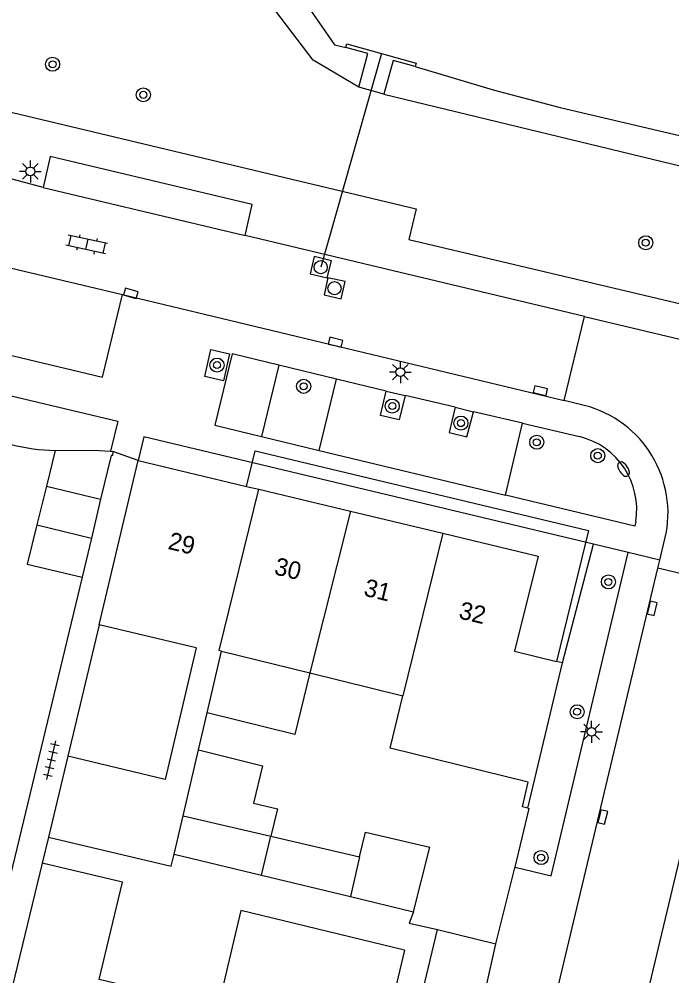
# Model space of a CAD drawing. Extents: x 124000 to 128010, y 398999 to 403000.
# Drawn here: x 127466.7 to 127503.9, y 400005.1 to 400059.5 of the extents above; entities that cross this region are included whole.
import ezdxf

# ---------------------------------------------------------------- set-up
doc = ezdxf.new("R2010")
doc.units = 0
for name, color, linetype in [('gg-afsc-erfafscheiding', 7, 'Continuous'), ('gg-afsc-hekwerk', 7, 'Continuous'), ('gg-afsc-muur', 7, 'Continuous'), ('gg-anno-huisnummerreeks BGT', 7, 'Continuous'), ('gg-bbg-bijgebouw', 7, 'Continuous'), ('gg-bbg-gedigitaliseerde bebouwing', 7, 'Continuous'), ('gg-bbg-gedigitaliseerde bijgebouw', 7, 'Continuous'), ('gg-bbg-hoofdgebouw', 7, 'Continuous'), ('gg-bbg-luifel en loopbrug', 7, 'Continuous'), ('gg-bbg-tussenscheiding', 7, 'Continuous'), ('gg-knt-verharding', 7, 'Continuous'), ('gg-knt-verharding nz', 7, 'Continuous'), ('gg-kntw-beschoeiing', 7, 'Continuous'), ('gg-kwrk-duiker nz buis', 7, 'Continuous'), ('gg-kwrk-uitstroombak niveau min 01', 7, 'Continuous'), ('gt-grn-groengrens', 7, 'Continuous'), ('gt-grn-weggrens', 7, 'Continuous'), ('gt-symb-boom', 7, 'Continuous'), ('gt-symb-brandkraan', 7, 'Continuous'), ('gt-symb-klinker verharding', 7, 'Continuous'), ('gt-symb-kolk', 7, 'Continuous'), ('gt-symb-lichtmast', 7, 'Continuous'), ('gt-symb-rioolschacht', 7, 'Continuous'), ('gt-symb-tegel verharding', 7, 'Continuous')]:
    doc.layers.add(name, color=color, linetype=linetype)

# ---------------------------------------------------------------- blocks, each defined once
blk = doc.blocks.new('gt0-BOOM')
at = {"layer": 'gt-symb-boom'}
for radius in [0.4, 0.2]:
    blk.add_circle((0, 0), radius, dxfattribs=at)
blk = doc.blocks.new('gt0-KOLK')
at = {"layer": 'gt-symb-kolk'}
blk.add_lwpolyline([(0, 0), (0.375, 0), (0.375, 0.4), (-0.375, 0.4), (-0.375, 0), (0, 0)], dxfattribs=at)
blk = doc.blocks.new('gt0-TEG1')
at = {"layer": 'gt-symb-tegel verharding'}
for p, q in [((-1.125, 0), (1.125, 0)), ((-0.9, -0.25), (-0.9, 0.25)), ((-0.45, -0.25), (-0.45, 0.25)), ((0, -0.25), (0, 0.25)), ((0.45, -0.25), (0.45, 0.25)), ((0.9, -0.25), (0.9, 0.25))]:
    blk.add_line(p, q, dxfattribs=at)
blk = doc.blocks.new('gt0-LMAST')
at = {"layer": 'gt-symb-lichtmast'}
for p, q in [((-0.005, 0.246), (-0.005, 0.621)), ((-0.182, 0.173), (-0.447, 0.438)), ((0.172, 0.173), (0.437, 0.438)), ((-0.255, -0.004), (-0.63, -0.004)), ((-0.182, -0.181), (-0.447, -0.446)), ((-0.005, -0.254), (-0.005, -0.629)), ((0.437, -0.446), (0.172, -0.181)), ((0.245, -0.004), (0.62, -0.004))]:
    blk.add_line(p, q, dxfattribs=at)
blk.add_circle((-0.005, -0.004), 0.25, dxfattribs=at)
blk = doc.blocks.new('gt0-RS')
at = {"layer": 'gt-symb-rioolschacht'}
blk.add_lwpolyline([(-0.5, -0.5), (0.5, -0.5), (0.5, 0.5), (-0.5, 0.5)], close=True, dxfattribs=at)
blk.add_circle((0, 0), 0.375, dxfattribs=at)
blk = doc.blocks.new('gt0-KL1')
at = {"layer": 'gt-symb-klinker verharding'}
for p, q in [((-1.15, 0.3), (1.15, 0.3)), ((-1, -0.3), (-1, 0.3)), ((-0.5, 0.3), (-0.5, 0.45)), ((0, -0.3), (0, 0.3)), ((0.5, 0.3), (0.5, 0.45)), ((1, -0.3), (1, 0.3)), ((-1.15, -0.3), (1.15, -0.3)), ((-0.5, -0.45), (-0.5, -0.3)), ((0.5, -0.45), (0.5, -0.3))]:
    blk.add_line(p, q, dxfattribs=at)
blk = doc.blocks.new('gt0-BR')
at = {"layer": 'gt-symb-brandkraan'}
for centre, radius, start, end in [((-0.244, 0), 0.206, 107.5669, 252.4331), ((0.599, -2.664), 3, 106.892, 107.5669), ((0, -0.691), 0.938, 73.108, 106.892), ((-0.599, -2.664), 3, 72.4331, 73.108), ((0.244, 0), 0.206, 287.567, 72.4331), ((0.599, 2.664), 3, 252.4331, 253.108), ((0, 0.691), 0.938, 253.108, 286.8921), ((-0.599, 2.664), 3, 286.8921, 287.567)]:
    blk.add_arc(centre, radius, start, end, dxfattribs=at)

msp = doc.modelspace()

# ---------------------------------------------------------------- linework, layer by layer
at = {"layer": 'gg-afsc-erfafscheiding'}
for p, q in [((127470.317, 400027.755), (127465.867, 400009.256)), ((127471.286, 400025.06), (127469.501, 400017.57)), ((127468.406, 400012.979), (127468.049, 400011.491))]:
    msp.add_line(p, q, dxfattribs=at)
at = {"layer": 'gg-afsc-hekwerk'}
msp.add_line((127493.881, 400006.903), (127494.939, 400011.144), dxfattribs=at)
msp.add_lwpolyline([(127489.186, 400008.725), (127488.933, 400008.072), (127490.557, 400007.711)], dxfattribs=at)
at = {"layer": 'gg-afsc-muur'}
for p, q in [((127494.967, 400011.263), (127495.763, 400014.604)), ((127495.691, 400014.621), (127495.763, 400014.604)), ((127494.939, 400011.144), (127494.967, 400011.263))]:
    msp.add_line(p, q, dxfattribs=at)
msp.add_arc((127469.121, 400046.754), 11.789, 243.7954, 268.3868, dxfattribs=at)
at = {"layer": 'gg-bbg-bijgebouw'}
for p, q in [((127471.935, 400034.927), (127472.062, 400034.918)), ((127471.377, 400032.199), (127470.85, 400029.991)), ((127470.85, 400029.991), (127470.317, 400027.755)), ((127475.56, 400011.996), (127480.532, 400010.802)), ((127489.186, 400008.725), (127490.119, 400012.405)), ((127480.532, 400010.802), (127485.596, 400009.587)), ((127485.596, 400009.587), (127489.186, 400008.725))]:
    msp.add_line(p, q, dxfattribs=at)
for points in [[(127468.789, 400034.969), (127470.998, 400034.99), (127471.935, 400034.927)], [(127472.062, 400034.918), (127472.048, 400034.686), (127471.971, 400034.692), (127471.377, 400032.199)]]:
    msp.add_lwpolyline(points, dxfattribs=at)
at = {"layer": 'gg-bbg-gedigitaliseerde bebouwing'}
for points in [[(127468.049, 400011.491), (127466.35, 400004.51), (127466.932, 400004.366)], [(127488.669, 400006.534), (127479.36, 400008.8), (127478.04, 400003.26), (127471.3, 400004.87), (127472.62, 400010.409), (127468.049, 400011.491)]]:
    msp.add_lwpolyline(points, dxfattribs=at)
at = {"layer": 'gg-bbg-gedigitaliseerde bijgebouw'}
for p, q in [((127468.789, 400034.969), (127468.289, 400032.937)), ((127468.289, 400032.937), (127467.746, 400030.733)), ((127476.071, 400014.184), (127481.063, 400013.019)), ((127481.063, 400013.019), (127486.119, 400011.844))]:
    msp.add_line(p, q, dxfattribs=at)
for points in [[(127467.746, 400030.733), (127467.196, 400028.499), (127470.317, 400027.755)], [(127486.119, 400011.844), (127486.446, 400013.255), (127490.119, 400012.405)]]:
    msp.add_lwpolyline(points, dxfattribs=at)
at = {"layer": 'gg-bbg-hoofdgebouw'}
for p, q in [((127471.286, 400025.06), (127473.514, 400034.398)), ((127473.514, 400034.398), (127479.681, 400032.927)), ((127479.681, 400032.927), (127480.372, 400032.762)), ((127480.372, 400032.762), (127485.606, 400031.513)), ((127485.606, 400031.513), (127490.85, 400030.261)), ((127476.822, 400023.739), (127471.286, 400025.06)), ((127477.439, 400020.042), (127478.261, 400023.561)), ((127478.261, 400023.561), (127483.29, 400022.323)), ((127495.691, 400014.621), (127497.662, 400022.889)), ((127497.662, 400022.889), (127497.322, 400022.973)), ((127483.29, 400022.323), (127488.586, 400021.02)), ((127476.947, 400017.933), (127477.439, 400020.042)), ((127476.071, 400014.184), (127476.947, 400017.933)), ((127469.501, 400017.57), (127468.406, 400012.979)), ((127468.406, 400012.979), (127475.396, 400011.312)), ((127475.396, 400011.312), (127475.56, 400011.996)), ((127488.669, 400006.534), (127487.201, 400000.38))]:
    msp.add_line(p, q, dxfattribs=at)
for points in [[(127490.85, 400030.261), (127496.274, 400028.967), (127494.943, 400023.558), (127497.322, 400022.973)], [(127476.822, 400023.739), (127475.045, 400016.248), (127469.501, 400017.57)], [(127495.691, 400014.621), (127495.38, 400014.695), (127495.716, 400016.108), (127487.853, 400018.043), (127488.586, 400021.02)]]:
    msp.add_lwpolyline(points, dxfattribs=at)
at = {"layer": 'gg-bbg-luifel en loopbrug'}
for points in [[(127479.681, 400032.927), (127480.165, 400034.954), (127499.152, 400030.41), (127497.322, 400022.973)], [(127483.29, 400022.323), (127482.426, 400018.814), (127477.439, 400020.042)], [(127476.947, 400017.933), (127480.599, 400017.034), (127480.078, 400014.914), (127481.447, 400014.577), (127481.063, 400013.019)]]:
    msp.add_lwpolyline(points, dxfattribs=at)
at = {"layer": 'gg-bbg-tussenscheiding'}
for p, q in [((127468.289, 400032.937), (127471.377, 400032.199)), ((127485.606, 400031.513), (127483.29, 400022.323)), ((127467.746, 400030.733), (127470.85, 400029.991)), ((127490.85, 400030.261), (127488.586, 400021.02)), ((127475.56, 400011.996), (127476.071, 400014.184)), ((127480.532, 400010.802), (127481.063, 400013.019)), ((127486.119, 400011.844), (127485.596, 400009.587))]:
    msp.add_line(p, q, dxfattribs=at)
msp.add_lwpolyline([(127478.261, 400023.561), (127478.115, 400023.597), (127480.372, 400032.762)], dxfattribs=at)
at = {"layer": 'gg-knt-verharding'}
for p, q in [((127468.1, 400049.944), (127466.338, 400050.409)), ((127498.914, 400042.593), (127479.595, 400047.202)), ((127472.616, 400043.843), (127497.762, 400037.825)), ((127497.762, 400037.825), (127498.914, 400042.593)), ((127481.517, 400039.829), (127480.526, 400035.772)), ((127484.801, 400039.027), (127481.517, 400039.829)), ((127483.81, 400034.97), (127484.801, 400039.027)), ((127487.636, 400038.355), (127488.719, 400038.099)), ((127491.554, 400037.427), (127492.608, 400037.166)), ((127494.424, 400032.434), (127495.393, 400036.517)), ((127495.393, 400036.517), (127498.643, 400035.759)), ((127480.526, 400035.772), (127483.81, 400034.97)), ((127473.514, 400034.398), (127472.062, 400034.918)), ((127501.409, 400029.169), (127499.426, 400029.642)), ((127485.85, 399956.067), (127503.101, 400028.276)), ((127508.015, 400027.103), (127503.101, 400028.276)), ((127477.743, 399954.257), (127490.557, 400007.711)), ((127490.557, 400007.711), (127493.881, 400006.903))]:
    msp.add_line(p, q, dxfattribs=at)
for points in [[(127460.458, 400055.607), (127489.341, 400048.725), (127488.92, 400046.981), (127506.562, 400042.808)], [(127479.595, 400047.202), (127479.993, 400048.965), (127468.505, 400051.694), (127468.1, 400049.944)], [(127459.146, 400042.078), (127471.476, 400039.147), (127472.616, 400043.843)], [(127478.368, 400038.937), (127477.304, 400039.179), (127477.655, 400040.72), (127478.719, 400040.478), (127478.368, 400038.937)], [(127463.787, 400036.235), (127464.346, 400038.543), (127472.362, 400036.632), (127471.935, 400034.927)], [(127488.719, 400038.099), (127488.372, 400036.711), (127487.304, 400036.966), (127487.636, 400038.355)], [(127491.554, 400037.427), (127491.213, 400035.994), (127492.226, 400035.753), (127492.608, 400037.166)], [(127499.426, 400029.642), (127473.837, 400035.751), (127473.514, 400034.398)], [(127501.834, 400030.924), (127501.776, 400030.665), (127494.424, 400032.434)], [(127494.967, 400011.263), (127497.016, 400010.774), (127501.409, 400029.169)], [(127490.731, 399954.875), (127501.545, 400000), (127508.015, 400027.103)]]:
    msp.add_lwpolyline(points, dxfattribs=at)
msp.add_arc((127497.628, 400031.619), 4.263, 350.617, 76.231, dxfattribs=at)
at = {"layer": 'gg-knt-verharding nz'}
for p, q in [((127468.1, 400049.944), (127479.595, 400047.202)), ((127460.184, 400046.785), (127472.616, 400043.843)), ((127498.914, 400042.593), (127517.559, 400038.144)), ((127487.636, 400038.355), (127484.801, 400039.027)), ((127491.554, 400037.427), (127488.719, 400038.099)), ((127498.904, 400037.536), (127497.762, 400037.825)), ((127495.393, 400036.517), (127492.608, 400037.166)), ((127483.81, 400034.97), (127494.424, 400032.434)), ((127503.211, 400028.736), (127503.499, 400029.943)), ((127503.101, 400028.276), (127503.211, 400028.736))]:
    msp.add_line(p, q, dxfattribs=at)
msp.add_lwpolyline([(127481.517, 400039.829), (127478.87, 400040.476), (127477.879, 400036.419), (127480.526, 400035.772)], dxfattribs=at)
msp.add_arc((127497.349, 400031.408), 6.322, 346.6002, 75.7614, dxfattribs=at)
at = {"layer": 'gg-kntw-beschoeiing'}
for points in [[(127524.542, 400123.013), (127524.127, 400122.544), (127523.844, 400121.898), (127523.297, 400119.945), (127521.403, 400111.176), (127520.835, 400106.253), (127519.013, 400101.549), (127516.125, 400097.5), (127512.189, 400094.361), (127498.774, 400086.47), (127486.328, 400079.213), (127482.641, 400075.939), (127480.576, 400071.422), (127480.403, 400066.413), (127482.135, 400061.777), (127484.682, 400058.061), (127485.329, 400057.904)], [(127489.279, 400056.814), (127493.724, 400055.484), (127497.525, 400054.495), (127505.287, 400052.666), (127507.626, 400054.576), (127511.036, 400053.756)]]:
    msp.add_lwpolyline(points, dxfattribs=at)
at = {"layer": 'gg-kwrk-duiker nz buis'}
msp.add_line((127487.367, 400057.561), (127483.904, 400045.398), dxfattribs=at)
at = {"layer": 'gg-kwrk-uitstroombak niveau min 01'}
msp.add_line((127487.498, 400055.241), (127486.076, 400055.643), dxfattribs=at)
for points in [[(127485.329, 400057.904), (127485.387, 400058.108), (127489.346, 400057.013), (127489.279, 400056.814)], [(127486.076, 400055.643), (127486.588, 400057.561), (127485.329, 400057.904)], [(127489.279, 400056.814), (127488.035, 400057.153), (127487.498, 400055.241)]]:
    msp.add_lwpolyline(points, dxfattribs=at)
at = {"layer": 'gt-grn-groengrens'}
msp.add_line((127497.662, 400022.889), (127499.426, 400029.642), dxfattribs=at)
for points in [[(127486.076, 400055.643), (127483.479, 400057.179), (127480.432, 400061.174), (127478.934, 400066.518), (127479.384, 400072.011), (127481.681, 400077.055), (127485.926, 400080.95), (127505.102, 400091.987), (127511.494, 400095.982), (127514.99, 400098.379), (127517.687, 400102.374), (127519.235, 400106.669), (127519.484, 400109.765), (127522.381, 400123.198), (127524.05, 400125.319)], [(127487.498, 400055.241), (127505.701, 400050.837), (127508.398, 400052.935), (127510.719, 400052.423)]]:
    msp.add_lwpolyline(points, dxfattribs=at)
at = {"layer": 'gt-grn-weggrens'}
for p, q in [((127503.211, 400028.736), (127501.409, 400029.169)), ((127493.312, 400004.441), (127493.881, 400006.903))]:
    msp.add_line(p, q, dxfattribs=at)

# ---------------------------------------------------------------- block references
at = {"layer": 'gt-symb-boom'}
for p in [(127468.64, 400056.946), (127473.806, 400055.208), (127502.405, 400046.794), (127478.001, 400039.831), (127482.932, 400038.622), (127487.976, 400037.499), (127491.886, 400036.53), (127496.202, 400035.44), (127499.675, 400034.677), (127500.28, 400027.494), (127498.5, 400020.106), (127496.45, 400011.808)]:
    msp.add_blockref('gt0-BOOM', p, dxfattribs=at)
at = {"layer": 'gt-symb-brandkraan', "rotation": -56.70715142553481}
msp.add_blockref('gt0-BR', (127501.142, 400033.913), dxfattribs=at)
at = {"layer": 'gt-symb-klinker verharding', "rotation": 167.75714042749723}
msp.add_blockref('gt0-KL1', (127470.587, 400046.695), dxfattribs=at)
at = {"layer": 'gt-symb-kolk'}
for p, rotation in [((127473.046, 400043.723), -15.606930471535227), ((127484.701, 400040.936), -13.46677689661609), ((127496.364, 400038.181), -13.299584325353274), ((127502.577, 400026.039), -103.535856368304), ((127499.764, 400014.168), -103.48012621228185)]:
    msp.add_blockref('gt0-KOLK', p, dxfattribs=dict(at, rotation=rotation))
at = {"layer": 'gt-symb-lichtmast'}
for p in [(127467.38, 400050.855), (127488.441, 400039.435), (127499.327, 400018.969)]:
    msp.add_blockref('gt0-LMAST', p, dxfattribs=at)
at = {"layer": 'gt-symb-rioolschacht'}
for p, rotation in [((127483.904, 400045.398), 76.17220496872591), ((127484.69, 400044.202), -12.590950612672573)]:
    msp.add_blockref('gt0-RS', p, dxfattribs=dict(at, rotation=rotation))
at = {"layer": 'gt-symb-tegel verharding', "rotation": 76.99249520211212}
msp.add_blockref('gt0-TEG1', (127468.571, 400017.352), dxfattribs=at)

# ---------------------------------------------------------------- texts
at = {"layer": 'gg-anno-huisnummerreeks BGT'}
for s, p in [('29', (127475.16, 400029.379)), ('30', (127481.206, 400027.937)), ('31', (127486.305, 400026.72)), ('32', (127491.712, 400025.429))]:
    msp.add_text(s, height=1, rotation=346.6, dxfattribs=at).set_placement(p)

doc.saveas('drawing.dxf')
